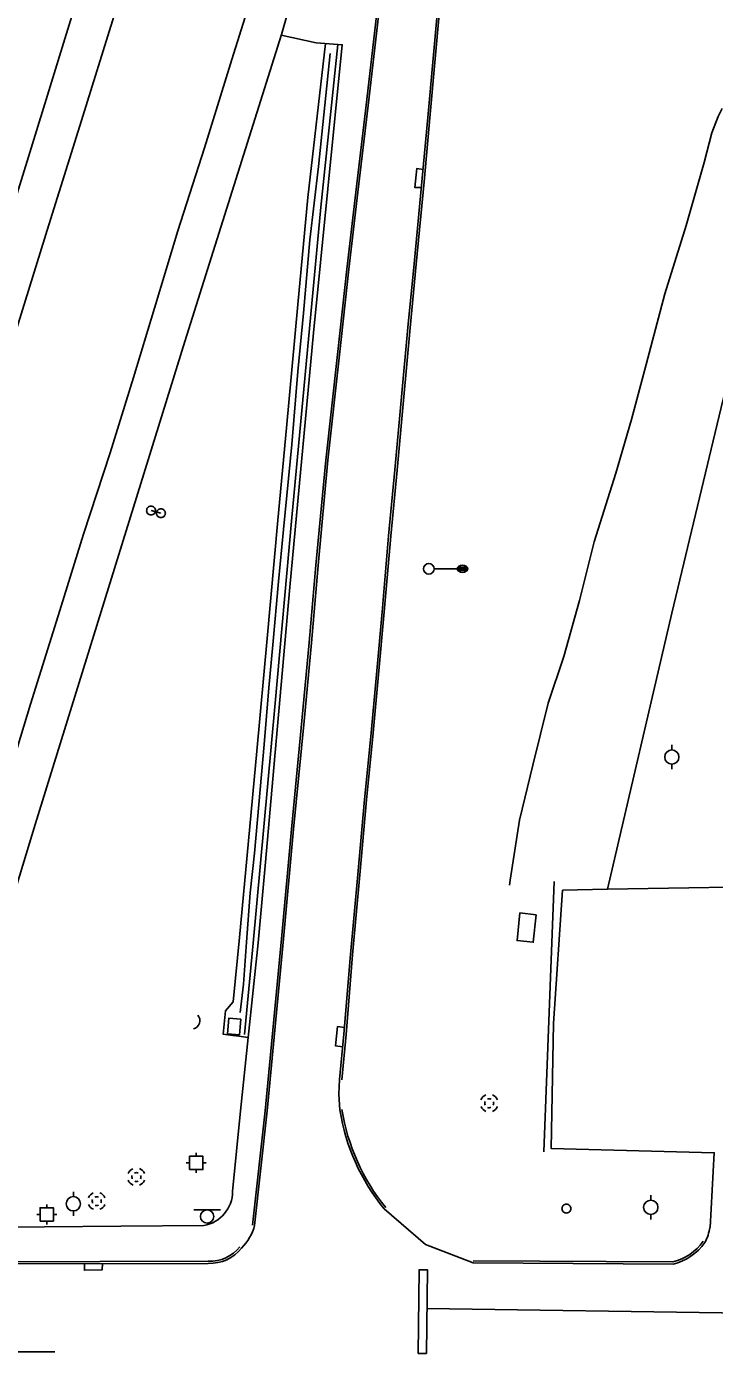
# Model space of a CAD drawing. Extents: x 2145380 to 2157287, y 139568 to 149130.
# Drawn here: x 2151239.7 to 2151433.3, y 148306.1 to 148679.7 of the extents above; entities that cross this region are included whole.
import ezdxf

# ---------------------------------------------------------------- set-up
doc = ezdxf.new("R2010")
doc.units = 0
for name, color, linetype in [('TOPO_Asphalt', 7, 'Continuous'), ('TOPO_Concrete', 7, 'Continuous'), ('TOPO_Curb Back', 7, 'Continuous'), ('TOPO_DRAIN_Inlet Grate', 7, 'Continuous'), ('TOPO_DRAIN_Manhole', 7, 'Continuous'), ('TOPO_Fence', 7, 'Continuous'), ('TOPO_Flowline', 7, 'Continuous'), ('TOPO_Guardrail', 7, 'Continuous'), ('TOPO_Light Pole', 7, 'Continuous'), ('TOPO_Misc', 7, 'Continuous'), ('TOPO_Misc Line', 7, 'Continuous'), ('TOPO_Power Pole', 7, 'Continuous'), ('TOPO_Sidewalk', 7, 'Continuous'), ('TOPO_Sign', 7, 'Continuous'), ('TOPO_Traffic Signal', 7, 'Continuous'), ('TOPO_Wall Freestanding', 7, 'Continuous')]:
    doc.layers.add(name, color=color, linetype=linetype)

# ---------------------------------------------------------------- blocks, each defined once
blk = doc.blocks.new('POWPOL')
at = {"layer": 'TOPO_Power Pole'}
for p, q in [((0, 10.2), (0, 17.3)), ((0, -10.2), (0, -17.3))]:
    blk.add_line(p, q, dxfattribs=at)
blk.add_circle((0, 0), 10.2, dxfattribs=at)
blk = doc.blocks.new('MHEXST')
at = {"layer": 'TOPO_DRAIN_Manhole'}
for centre, radius, start, end in [((-0.1, 0.3), 12.7, 112.9748, 158.2636), ((-0.1, 0.1), 6.35, 157.9722, 204.161), ((-0.1, 0.1), 6.35, 66.1941, 113.691), ((-0.1, 0.3), 12.7, 22.0744, 68.6991), ((-0.1, 0.1), 6.35, 336.8023, 21.4046), ((-0.1, 0.3), 12.7, 202.6921, 248.1938), ((-0.1, 0.1), 6.35, 248.5791, 293.1995), ((-0.1, 0.3), 12.7, 291.7963, 337.3032)]:
    blk.add_arc(centre, radius, start, end, dxfattribs=at)
blk = doc.blocks.new('TRFSIG')
at = {"layer": 'TOPO_Traffic Signal'}
for p, q in [((0.04, 4.66), (0.04, 7.04)), ((-4.7, -0.09), (-7.08, -0.09)), ((0.04, -4.83), (0.04, -7.22)), ((4.79, -0.09), (7.17, -0.09))]:
    blk.add_line(p, q, dxfattribs=at)
blk.add_lwpolyline([(-4.7, -4.85), (4.81, -4.83), (4.79, 4.67), (-4.72, 4.66), (-4.7, -4.85)], dxfattribs=at)
blk = doc.blocks.new('POST')
at = {"layer": 'TOPO_Misc'}
for start, end in [(89.99996, 180.00004), (179.99996, 270.00004), (359.99996, 90.00004), (269.99996, 0.00004)]:
    blk.add_arc((-0.01, 0.03), 3.16, start, end, dxfattribs=at)
blk = doc.blocks.new('LP')
at = {"layer": 'TOPO_Light Pole'}
blk.add_line((3.81, 0), (20.32, 0), dxfattribs=at)
for points in [[(20.32, 0), (27.94, 0)], [(20.32, 0), (23.5, 0)], [(20.83, 1.27), (27.43, 1.27)], [(20.83, 1.27), (23.5, 1.27)], [(23.71, 1.27), (27.43, 1.27)], [(23.71, 0), (27.94, 0)], [(20.83, -1.27), (27.43, -1.27)], [(20.83, -1.27), (23.5, -1.27)], [(23.71, -1.27), (27.43, -1.27)]]:
    blk.add_lwpolyline(points, dxfattribs=at)
blk.add_circle((0, 0), 3.81, dxfattribs=at)
blk.add_ellipse((24.13, 0), major_axis=(3.81, 0), ratio=0.666667, dxfattribs=at)

msp = doc.modelspace()

# ---------------------------------------------------------------- linework, layer by layer
at = {"layer": 'TOPO_Asphalt'}
for points in [[(2151197.51, 148468.51), (2151209.8, 148508.15), (2151219.87, 148539.74), (2151227.84, 148565.68), (2151236.07, 148592.09), (2151245.99, 148623.96), (2151254.19, 148650.29), (2151265.19, 148685.51), (2151272.66, 148709.82), (2151283.85, 148745.63), (2151293.15, 148775.72), (2151305.6, 148815.59), (2151316.51, 148851.2), (2151328.96, 148891.36), (2151337.62, 148918.71), (2151347.32, 148950.35)], [(2151381.44, 148939.85), (2151377.18, 148927.16), (2151369.6, 148902.75), (2151359.86, 148870.68), (2151350.65, 148841.25), (2151340.95, 148810.38), (2151331.52, 148779.88), (2151324.45, 148756.9), (2151316.57, 148731.68), (2151310.33, 148711.32), (2151303.9, 148691.09), (2151297.91, 148671.93), (2151289.75, 148645.55), (2151282.28, 148622.24), (2151275.71, 148600.43), (2151269.82, 148580.98), (2151263.17, 148559.77), (2151255.69, 148536.86), (2151248.55, 148513.89), (2151240.78, 148489.02), (2151229.41, 148451.92), (2151209.16, 148387.57), (2151146.23, 148183.92)], [(2151311.4, 148677.47), (2151318.55, 148702.52), (2151332.29, 148748.37), (2151345.05, 148788.34), (2151353.15, 148815.04), (2151355.11, 148814.64)], [(2151403.15, 148436.98), (2151390.55, 148436.7), (2151388.03, 148399.17)], [(2151432.05, 148341.82), (2151433.24, 148362.81), (2151387.38, 148363.99), (2151388.03, 148399.17)], [(2151327.79, 148383.44), (2151327.57, 148379.32), (2151327.85, 148374.89)], [(2151340.31, 148347.02), (2151352.01, 148337.02), (2151365.41, 148331.84)]]:
    msp.add_lwpolyline(points, dxfattribs=at)
for centre, radius, start, end in [((2151290.81, 148345.71), 13.49, 314.0531, 345.6048), ((2151417.05, 148344.44), 15.22, 333.1228, 350.0863)]:
    msp.add_arc(centre, radius, start, end, dxfattribs=at)
at = {"layer": 'TOPO_Concrete'}
msp.add_line((2151321.23, 148675.13), (2151311.35, 148677.3), dxfattribs=at)
for points in [[(2151323.79, 148674.95), (2151318.89, 148631.56), (2151316.06, 148601.48), (2151312.84, 148566.76), (2151310.41, 148540.82), (2151307.4, 148507.56), (2151304.45, 148475.86), (2151302.18, 148450.62), (2151299.57, 148423.41)], [(2151383.1, 148429.8), (2151382.28, 148422.05), (2151377.74, 148422.53), (2151378.56, 148430.28), (2151383.1, 148429.8)], [(2151299.57, 148423.41), (2151297.86, 148405.29), (2151295.67, 148402.75), (2151294.99, 148396.19), (2151298.37, 148395.76)], [(2151261.07, 148331.62), (2151260.98, 148329.88), (2151255.94, 148329.77), (2151255.94, 148331.61)]]:
    msp.add_lwpolyline(points, dxfattribs=at)
at = {"layer": 'TOPO_Curb Back'}
for points in [[(2151330.84, 148418.56), (2151332.91, 148441.12), (2151334.78, 148462.17), (2151336.57, 148479.98), (2151338.13, 148497.42), (2151339.76, 148515.03), (2151341.6, 148536.4), (2151343.36, 148554.96), (2151345.13, 148574.53), (2151347.04, 148595.02), (2151348.74, 148612.91), (2151350.96, 148636.04), (2151352.72, 148655.12), (2151355.31, 148684.21), (2151357.79, 148711.3), (2151360.13, 148735.99), (2151362.02, 148751.18), (2151363.61, 148765.24), (2151364.97, 148775.71), (2151366.26, 148785.43), (2151367.5, 148793.66), (2151368.96, 148803.26), (2151370.32, 148812.11)], [(2151331.44, 148418.51), (2151333.51, 148441.06), (2151335.37, 148462.12), (2151337.17, 148479.92), (2151338.72, 148497.37), (2151340.36, 148514.98), (2151342.2, 148536.34), (2151343.95, 148554.9), (2151345.73, 148574.48), (2151347.64, 148594.96), (2151349.34, 148612.85), (2151351.56, 148635.99), (2151353.32, 148655.07), (2151355.91, 148684.16), (2151358.39, 148711.25), (2151360.73, 148735.93), (2151362.61, 148751.11), (2151364.21, 148765.17), (2151365.56, 148775.64), (2151366.85, 148785.35), (2151368.09, 148793.57), (2151369.56, 148803.17), (2151370.91, 148812.02)], [(2151350.63, 148787.04), (2151348.5, 148770.41), (2151346.55, 148754.6), (2151343.78, 148731.34), (2151340.83, 148706.14), (2151338.14, 148682.7), (2151335.23, 148657.54), (2151332.36, 148633.13), (2151329.82, 148611.48), (2151327.18, 148587.39), (2151323.89, 148557.71), (2151321.13, 148528.12), (2151319.26, 148506.35), (2151317.2, 148484.32), (2151314.25, 148453.91), (2151311.45, 148423.04), (2151306.85, 148374.65), (2151303.28, 148342.42)], [(2151351.22, 148786.97), (2151349.1, 148770.34), (2151347.15, 148754.53), (2151344.37, 148731.27), (2151341.43, 148706.07), (2151338.74, 148682.63), (2151335.83, 148657.47), (2151332.96, 148633.06), (2151330.42, 148611.41), (2151327.78, 148587.32), (2151324.49, 148557.65), (2151321.73, 148528.07), (2151319.86, 148506.3), (2151317.79, 148484.26), (2151314.85, 148453.86), (2151312.04, 148422.99), (2151307.44, 148374.59), (2151303.87, 148342.35)], [(2151330.84, 148418.56), (2151329.02, 148396.14), (2151327.79, 148383.44)], [(2151331.44, 148418.51), (2151329.62, 148396.09), (2151328.38, 148383.38)], [(2151290.83, 148331.68), (2151229.91, 148331.55), (2151204.08, 148331.43)], [(2151290.84, 148332.28), (2151229.91, 148332.15), (2151204.26, 148332.03)], [(2151365.41, 148332.44), (2151421.57, 148332.1)], [(2151365.41, 148331.84), (2151421.64, 148331.5)]]:
    msp.add_lwpolyline(points, dxfattribs=at)
for centre, radius, start, end in [((2151386.2, 148384.25), 59.1, 189.1171, 219.0538), ((2151386.2, 148384.25), 58.5, 189.117, 219.0538), ((2151291.23, 148343.09), 11.42, 268.034, 321.7107), ((2151291.23, 148343.09), 10.82, 267.9776, 321.7091), ((2151418.21, 148346.28), 14.57, 283.349, 324.9325), ((2151418.21, 148346.28), 15.17, 283.0737, 324.933)]:
    msp.add_arc(centre, radius, start, end, dxfattribs=at)
at = {"layer": 'TOPO_DRAIN_Inlet Grate'}
for points in [[(2151351.28, 148639.53), (2151349.52, 148639.76), (2151348.95, 148634.46), (2151350.8, 148634.38)], [(2151329.18, 148398.05), (2151327.24, 148398.31), (2151326.63, 148392.93), (2151328.68, 148392.64)]]:
    msp.add_lwpolyline(points, dxfattribs=at)
msp.add_lwpolyline([(2151300.03, 148400.38), (2151299.6, 148395.99), (2151296.19, 148396.32), (2151296.62, 148400.72)], close=True, dxfattribs=at)
at = {"layer": 'TOPO_Fence'}
msp.add_lwpolyline([(2151460.33, 148437.92), (2151403.15, 148436.98), (2151421.29, 148514.64), (2151435.19, 148572.48), (2151449.78, 148631.71), (2151465.4, 148698.65), (2151472.58, 148728.33), (2151494.52, 148818.7)], dxfattribs=at)
at = {"layer": 'TOPO_Flowline'}
for points in [[(2151325.13, 148672.15), (2151321.82, 148640.3), (2151319.42, 148619.66), (2151317.61, 148599.06), (2151316.03, 148582.61), (2151314.31, 148562.09), (2151311.97, 148538.22), (2151310.62, 148523.56), (2151308.99, 148505.7), (2151307.84, 148493.67), (2151306.54, 148477.72), (2151305.04, 148460.8), (2151303.86, 148447.13), (2151302.6, 148435.96), (2151301.54, 148422.09), (2151300.7, 148410.26), (2151299.84, 148402.31)], [(2151375.63, 148438.15), (2151375.78, 148439.55), (2151378.39, 148456.42), (2151382.16, 148471.87), (2151386.48, 148489.28), (2151390.92, 148502.47), (2151395.36, 148518.23), (2151399.48, 148534.71), (2151405.56, 148554.08), (2151409.93, 148569.18), (2151414.09, 148584.57), (2151419.32, 148604.47), (2151425.32, 148623.71), (2151430.4, 148641.46), (2151432.55, 148649.84), (2151434.39, 148654.43), (2151435.44, 148656.61)]]:
    msp.add_lwpolyline(points, dxfattribs=at)
at = {"layer": 'TOPO_Guardrail'}
msp.add_line((2151388.21, 148439.15), (2151385.26, 148363.07), dxfattribs=at)
at = {"layer": 'TOPO_Misc Line'}
msp.add_line((2151352.38, 148318.97), (2151453.76, 148317.51), dxfattribs=at)
msp.add_lwpolyline([(2151352.24, 148306.32), (2151349.92, 148306.34), (2151350.18, 148329.9), (2151352.5, 148329.88)], close=True, dxfattribs=at)
msp.add_lwpolyline([(2151247.65, 148306.79), (2151213.19, 148306.8), (2151196.47, 148306.67)], dxfattribs=at)
at = {"layer": 'TOPO_Sidewalk'}
for points in [[(2151297.69, 148351.95), (2151299.87, 148374.64), (2151302.09, 148395.27)], [(2151223.19, 148341.82), (2151266.17, 148342.13), (2151289.59, 148342.33)]]:
    msp.add_lwpolyline(points, dxfattribs=at)
msp.add_arc((2151287.86, 148352.01), 9.83, 280.1424, 359.6491, dxfattribs=at)
at = {"layer": 'TOPO_Sign'}
for points in [[(2151277.5, 148542.76), (2151274.71, 148543.51)], [(2151286.75, 148346.76), (2151294.24, 148346.77)], [(2151290.5, 148346.76), (2151290.5, 148346.76)], [(2151288.63, 148344.89), (2151288.63, 148344.89)], [(2151290.5, 148343.03), (2151290.5, 148343.03)], [(2151292.36, 148344.89), (2151292.36, 148344.89)]]:
    msp.add_lwpolyline(points, dxfattribs=at)
for start, end in [(90, 180), (360, 90), (180, 270), (270, 0)]:
    msp.add_arc((2151290.5, 148344.89), 1.87, start, end, dxfattribs=at)
at = {"layer": 'TOPO_Wall Freestanding'}
msp.add_line((2151303.5, 148421.82), (2151300.98, 148396.08), dxfattribs=at)
for points in [[(2151336.32, 148953.74), (2151322.23, 148907.93), (2151284.28, 148786.3), (2151239.81, 148641.85), (2151199.12, 148510.75), (2151182.1, 148455.86), (2151142.3, 148328), (2151095.05, 148175.91), (2151053.71, 148043.16), (2150993.17, 147829.95), (2150947.4, 147643.21), (2150938.13, 147601.94), (2150921.17, 147523), (2150897.57, 147399.22), (2150877.65, 147284.38), (2150857.8, 147149.76), (2150851.31, 147098.47)], [(2151221.46, 148387.48), (2151242.13, 148455.19), (2151284.19, 148591.06), (2151311.4, 148677.47)], [(2151303.5, 148421.82), (2151309.58, 148488.27), (2151314.37, 148541.56), (2151322.52, 148628.92), (2151327.29, 148674.69)], [(2151321.23, 148675.15), (2151328.53, 148674.59), (2151320.47, 148593.49), (2151313.81, 148521.99), (2151309.28, 148471.2), (2151306.93, 148444.54), (2151304.83, 148421.88)], [(2151304.83, 148421.88), (2151302.09, 148395.27), (2151296.05, 148396.07)]]:
    msp.add_lwpolyline(points, dxfattribs=at)
msp.add_arc((2151286.12, 148399.96), 2.36, 282.5336, 42.9367, dxfattribs=at)

# ---------------------------------------------------------------- block references
at = {"layer": 'TOPO_DRAIN_Manhole', "xscale": 0.19685000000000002, "yscale": 0.19685000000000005}
for p in [(2151369.93, 148376.71), (2151270.6, 148355.97), (2151259.44, 148349.16)]:
    msp.add_blockref('MHEXST', p, dxfattribs=at)
at = {"layer": 'TOPO_Light Pole', "xscale": 0.39370000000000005, "yscale": 0.3937000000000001}
msp.add_blockref('LP', (2151352.9, 148527.13), dxfattribs=at)
at = {"layer": 'TOPO_Misc', "xscale": 0.39370000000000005, "yscale": 0.3937000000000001}
for p in [(2151274.71, 148543.51), (2151277.5, 148542.76), (2151391.62, 148347.08)]:
    msp.add_blockref('POST', p, dxfattribs=at)
at = {"layer": 'TOPO_Power Pole', "xscale": 0.19685000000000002, "yscale": 0.19685000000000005}
for p in [(2151421.3, 148474.15), (2151252.85, 148348.46), (2151415.38, 148347.47)]:
    msp.add_blockref('POWPOL', p, dxfattribs=at)
at = {"layer": 'TOPO_Traffic Signal', "xscale": 0.39370000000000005, "yscale": 0.3937000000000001}
for p in [(2151287.43, 148359.99), (2151245.36, 148345.51)]:
    msp.add_blockref('TRFSIG', p, dxfattribs=at)

doc.saveas('drawing.dxf')
